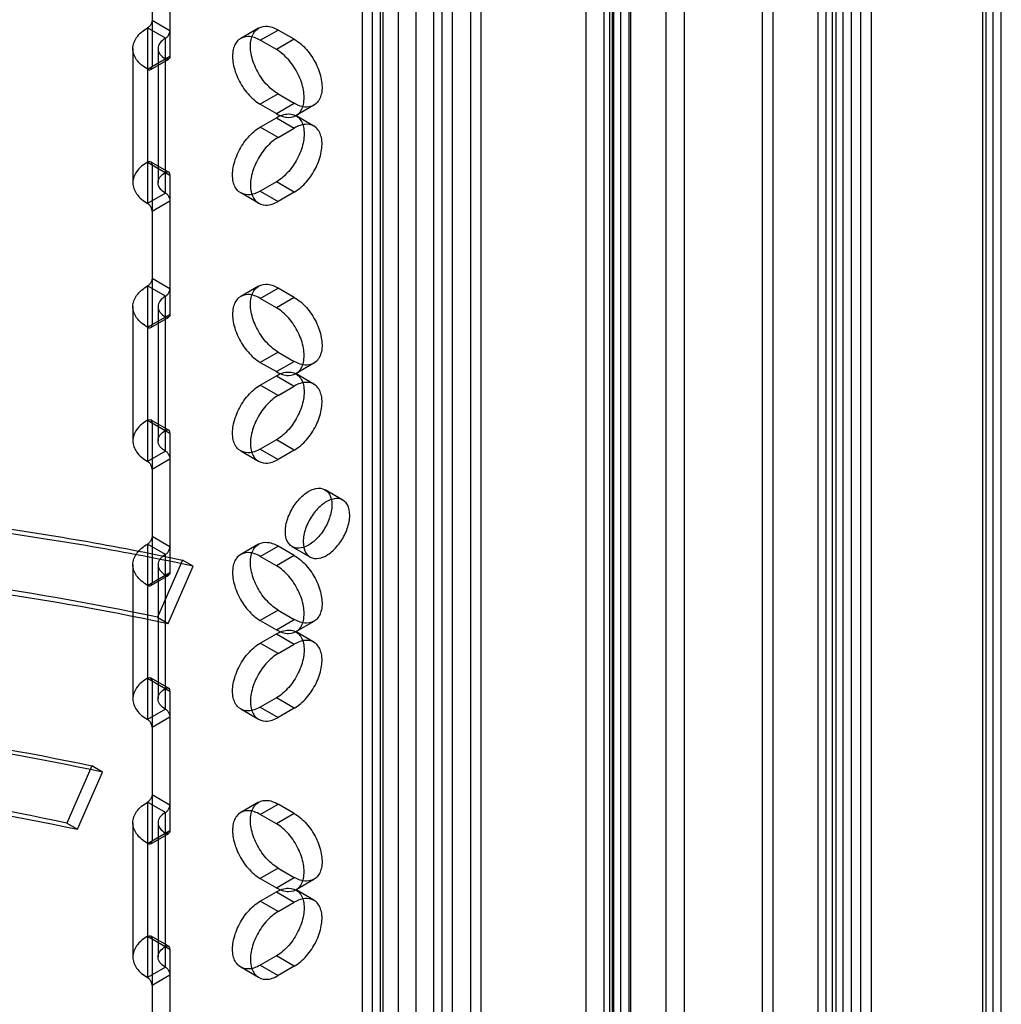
# Model space of a CAD drawing. Header units: millimetres. Extents: x 188 to 1028, y 131 to 1566.
# Tile 312 of 326: x 950 to 1028, y 1175 to 1253. Entities that reach past the tile are written whole.
import ezdxf

# ---------------------------------------------------------------- set-up
doc = ezdxf.new("R2010")
doc.units = ezdxf.units.MM
doc.header["$LTSCALE"] = 110.325218
doc.layers.get('0').update_dxf_attribs({"linetype": 'CONTINUOUS'})

msp = doc.modelspace()

# ---------------------------------------------------------------- linework, layer by layer
at = {"color": 7, "linetype": 'CONTINUOUS'}
for p, q in [((996.063, 1327.966), (996.063, 371.026)), ((994.649, 1327.15), (994.649, 370.209)), ((1026.009, 1325.619), (1026.009, 393.173)), ((1026.302, 394.48), (1026.302, 1325.129)), ((1026.858, 392.684), (1026.858, 1325.129)), ((1027.502, 394.48), (1027.502, 1325.129)), ((1016.392, 1138.395), (1016.392, 1320.067)), ((1017.241, 1137.905), (1017.241, 1319.577)), ((1014.448, 357.145), (1014.448, 1317.352)), ((976.971, 1316.944), (976.971, 360.003)), ((982.628, 360.003), (982.628, 1316.944)), ((1013.034, 357.962), (1013.034, 1316.536)), ((978.385, 1316.127), (978.386, 353.472)), ((981.214, 1316.127), (981.214, 359.187)), ((1013.619, 1315.719), (1013.619, 358.778)), ((1015.619, 1315.719), (1015.619, 358.778)), ((983.264, 1309.8), (983.264, 356.125)), ((984.113, 355.635), (984.113, 1309.31)), ((985.527, 1309.31), (985.527, 355.635)), ((986.376, 356.125), (986.376, 1309.8)), ((998.184, 1307.963), (998.184, 351.022)), ((1001.013, 351.022), (1001.013, 1307.963)), ((996.77, 350.205), (996.77, 1307.146)), ((1002.427, 1307.146), (1002.427, 350.205)), ((997.407, 347.96), (997.407, 1303.431)), ((996.558, 348.45), (996.558, 1302.941)), ((996.851, 1302.043), (996.851, 348.858)), ((998.051, 1302.043), (998.051, 348.858)), ((1014.13, 1286.917), (1014.13, 1137.905)), ((1014.978, 1287.407), (1014.978, 1138.395)), ((979.8, 1276.936), (979.8, 354.288)), ((977.749, 1275.466), (977.749, 384.09)), ((978.598, 1274.976), (978.598, 383.6)), ((960.354, 1262.034), (960.354, 1249.379)), ((1009.463, 1141.58), (1009.463, 1261.891)), ((961.768, 1261.218), (961.768, 1250.195)), ((1008.614, 1141.09), (1008.614, 1261.401)), ((960.001, 1252.44), (960.001, 1238.56)), ((961.415, 1251.624), (960.001, 1252.44)), ((960.354, 1253.053), (961.768, 1252.236)), ((968.775, 1252.431), (967.36, 1251.614)), ((961.415, 1239.376), (961.415, 1251.624)), ((968.91, 1251.461), (970.325, 1252.277)), ((971.597, 1251.542), (970.325, 1252.277)), ((970.183, 1250.726), (968.91, 1251.461)), ((971.597, 1251.542), (970.183, 1250.726)), ((958.829, 1250.807), (958.829, 1240.193)), ((960.001, 1249.174), (961.768, 1250.195)), ((960.829, 1250.807), (960.829, 1240.193)), ((960.251, 1249.15), (961.665, 1249.966)), ((970.325, 1247.215), (968.91, 1246.398)), ((970.325, 1247.215), (971.597, 1246.48)), ((968.91, 1246.398), (970.183, 1245.664)), ((970.183, 1245.664), (971.597, 1246.48)), ((973.147, 1246.327), (971.733, 1245.51)), ((973.147, 1244.674), (971.733, 1245.49)), ((968.91, 1244.602), (970.183, 1245.337)), ((970.324, 1243.785), (968.91, 1244.602)), ((970.183, 1245.337), (971.597, 1244.52)), ((970.324, 1243.785), (971.597, 1244.52)), ((960.001, 1241.826), (961.768, 1240.805)), ((960.251, 1241.851), (961.665, 1241.034)), ((960.354, 1241.622), (960.354, 1228.966)), ((961.768, 1240.805), (961.768, 1229.782)), ((970.183, 1240.274), (968.91, 1239.54)), ((971.597, 1239.458), (970.183, 1240.274)), ((961.415, 1239.376), (960.001, 1238.56)), ((968.774, 1238.57), (967.36, 1239.386)), ((968.91, 1239.54), (970.324, 1238.723)), ((971.597, 1239.458), (970.324, 1238.723)), ((960.354, 1237.948), (961.768, 1238.764)), ((960.354, 1232.64), (961.768, 1231.824)), ((960.001, 1232.028), (960.001, 1218.147)), ((961.415, 1231.211), (960.001, 1232.028)), ((968.775, 1232.018), (967.36, 1231.202)), ((968.91, 1231.048), (970.325, 1231.865)), ((971.597, 1231.13), (970.325, 1231.865)), ((961.415, 1218.964), (961.415, 1231.211)), ((970.183, 1230.313), (968.91, 1231.048)), ((971.597, 1231.13), (970.183, 1230.313)), ((958.829, 1230.395), (958.829, 1219.78)), ((960.829, 1230.395), (960.829, 1219.78)), ((960.001, 1228.762), (961.768, 1229.782)), ((960.251, 1228.737), (961.665, 1229.554)), ((970.325, 1226.802), (968.91, 1225.986)), ((970.325, 1226.802), (971.597, 1226.068)), ((968.91, 1225.986), (970.183, 1225.251)), ((970.183, 1225.251), (971.597, 1226.068)), ((973.147, 1225.914), (971.733, 1225.098)), ((968.91, 1224.189), (970.183, 1224.924)), ((970.183, 1224.924), (971.597, 1224.108)), ((973.147, 1224.261), (971.733, 1225.078)), ((970.324, 1223.373), (968.91, 1224.189)), ((970.324, 1223.373), (971.597, 1224.108)), ((960.001, 1221.413), (961.768, 1220.393)), ((960.251, 1221.438), (961.665, 1220.622)), ((960.354, 1221.209), (960.354, 1208.553)), ((961.768, 1220.393), (961.768, 1209.37)), ((970.183, 1219.862), (968.91, 1219.127)), ((971.597, 1219.045), (970.183, 1219.862)), ((961.415, 1218.964), (960.001, 1218.147)), ((968.774, 1218.157), (967.36, 1218.973)), ((968.91, 1219.127), (970.324, 1218.31)), ((971.597, 1219.045), (970.324, 1218.31)), ((960.354, 1217.535), (961.768, 1218.351)), ((975.443, 1215.092), (974.029, 1215.908)), ((960.354, 1212.228), (961.768, 1211.411)), ((960.001, 1211.615), (960.001, 1197.735)), ((961.415, 1210.799), (960.001, 1211.615)), ((968.775, 1211.606), (967.36, 1210.789)), ((968.91, 1210.636), (970.325, 1211.452)), ((971.597, 1210.717), (970.325, 1211.452)), ((972.843, 1210.588), (971.429, 1211.405)), ((962.759, 1210.35), (960.769, 1205.827)), ((961.415, 1198.551), (961.415, 1210.799)), ((963.607, 1209.86), (962.759, 1210.35)), ((970.183, 1209.901), (968.91, 1210.636)), ((971.597, 1210.717), (970.183, 1209.901)), ((958.829, 1209.982), (958.829, 1199.368)), ((960.829, 1209.982), (960.829, 1199.368)), ((961.617, 1205.337), (963.607, 1209.86)), ((960.001, 1208.349), (961.768, 1209.37)), ((960.251, 1208.325), (961.665, 1209.141)), ((960.769, 1205.827), (961.617, 1205.337)), ((970.325, 1206.39), (968.91, 1205.573)), ((970.325, 1206.39), (971.597, 1205.655)), ((968.91, 1205.573), (970.183, 1204.838)), ((970.183, 1204.838), (971.597, 1205.655)), ((973.147, 1205.501), (971.733, 1204.685)), ((968.91, 1203.777), (970.183, 1204.512)), ((970.183, 1204.512), (971.597, 1203.695)), ((973.147, 1203.849), (971.733, 1204.665)), ((970.324, 1202.96), (968.91, 1203.777)), ((970.324, 1202.96), (971.597, 1203.695)), ((960.001, 1201.001), (961.768, 1199.98)), ((960.251, 1201.025), (961.665, 1200.209)), ((960.354, 1200.797), (960.354, 1188.141)), ((961.768, 1199.98), (961.768, 1188.957)), ((970.183, 1199.449), (968.91, 1198.714)), ((971.597, 1198.633), (970.183, 1199.449)), ((968.91, 1198.714), (970.324, 1197.898)), ((961.415, 1198.551), (960.001, 1197.735)), ((960.354, 1197.122), (961.768, 1197.939)), ((968.774, 1197.744), (967.36, 1198.561)), ((971.597, 1198.633), (970.324, 1197.898)), ((955.595, 1194.066), (953.605, 1189.543)), ((956.444, 1193.576), (955.595, 1194.066)), ((954.454, 1189.053), (956.444, 1193.576)), ((960.354, 1191.815), (961.768, 1190.999)), ((960.001, 1191.203), (960.001, 1177.322)), ((961.415, 1190.386), (960.001, 1191.203)), ((968.775, 1191.193), (967.36, 1190.377)), ((968.91, 1190.223), (970.325, 1191.04)), ((971.597, 1190.305), (970.325, 1191.04)), ((961.415, 1178.139), (961.415, 1190.386)), ((970.183, 1189.488), (968.91, 1190.223)), ((971.597, 1190.305), (970.183, 1189.488)), ((953.605, 1189.543), (954.454, 1189.053)), ((958.829, 1189.57), (958.829, 1178.955)), ((960.829, 1189.57), (960.829, 1178.955)), ((960.001, 1187.937), (961.768, 1188.957)), ((960.251, 1187.912), (961.665, 1188.728)), ((970.325, 1185.977), (968.91, 1185.161)), ((970.325, 1185.977), (971.597, 1185.242)), ((968.91, 1185.161), (970.183, 1184.426)), ((970.183, 1184.426), (971.597, 1185.242)), ((973.147, 1185.089), (971.733, 1184.272)), ((968.91, 1183.364), (970.183, 1184.099)), ((970.183, 1184.099), (971.597, 1183.283)), ((973.147, 1183.436), (971.733, 1184.253)), ((970.324, 1182.548), (968.91, 1183.364)), ((970.324, 1182.548), (971.597, 1183.283)), ((960.001, 1180.588), (961.768, 1179.568)), ((960.251, 1180.613), (961.665, 1179.796)), ((960.354, 1180.384), (960.354, 1167.728)), ((961.768, 1179.568), (961.768, 1168.545)), ((970.183, 1179.037), (968.91, 1178.302)), ((971.597, 1178.22), (970.183, 1179.037)), ((961.415, 1178.139), (960.001, 1177.322)), ((968.774, 1177.332), (967.36, 1178.148)), ((968.91, 1178.302), (970.324, 1177.485)), ((971.597, 1178.22), (970.324, 1177.485)), ((960.354, 1176.71), (961.768, 1177.526))]:
    msp.add_line(p, q, dxfattribs=at)
for points, knots in [([(960.001, 1249.174), (959.668, 1249.367), (959.099, 1249.803), (958.709, 1250.807), (959.099, 1251.811), (959.668, 1252.248), (960.001, 1252.44)], [0, 0, 0, 0, 0.277328, 0.500001, 0.722674, 1, 1, 1, 1]), ([(960.354, 1253.053), (960.354, 1252.976), (960.317, 1252.816), (960.197, 1252.602), (960.073, 1252.482), (960.001, 1252.44)], [0, 0, 0, 0, 0.313866, 0.656585, 1, 1, 1, 1]), ([(970.325, 1247.215), (969.96, 1247.425), (969.293, 1248.019), (968.565, 1249.124), (968.144, 1250.335), (968.086, 1251.452), (968.496, 1252.376), (969.435, 1252.689), (970.031, 1252.446), (970.325, 1252.277)], [0, 0, 0, 0, 0.162891, 0.338515, 0.507396, 0.652855, 0.765204, 0.869082, 1, 1, 1, 1]), ([(961.415, 1251.624), (961.248, 1251.528), (960.964, 1251.309), (960.769, 1250.807), (960.964, 1250.305), (961.248, 1250.087), (961.415, 1249.991)], [0, 0, 0, 0, 0.277326, 0.499999, 0.722672, 1, 1, 1, 1]), ([(961.415, 1251.624), (961.481, 1251.662), (961.601, 1251.774), (961.727, 1251.985), (961.768, 1252.153), (961.768, 1252.236)], [0, 0, 0, 0, 0.313862, 0.656581, 1, 1, 1, 1]), ([(968.91, 1251.461), (968.619, 1251.629), (968.028, 1251.87), (967.093, 1251.569), (966.674, 1250.655), (966.725, 1249.539), (967.143, 1248.323), (967.871, 1247.21), (968.543, 1246.61), (968.91, 1246.398)], [0, 0, 0, 0, 0.13023, 0.233174, 0.344878, 0.48974, 0.658607, 0.83605, 1, 1, 1, 1]), ([(971.597, 1251.542), (971.962, 1251.332), (972.629, 1250.738), (973.356, 1249.633), (973.778, 1248.423), (973.836, 1247.305), (973.426, 1246.381), (972.487, 1246.068), (971.89, 1246.311), (971.597, 1246.48)], [0, 0, 0, 0, 0.162891, 0.338515, 0.507396, 0.652855, 0.765204, 0.869082, 1, 1, 1, 1]), ([(961.768, 1250.195), (961.768, 1250.134), (961.746, 1249.944), (961.504, 1249.94), (961.415, 1249.991)], [0, 0, 0, 0, 0.374144, 1, 1, 1, 1]), ([(970.183, 1245.664), (970.475, 1245.495), (971.066, 1245.255), (972.001, 1245.556), (972.419, 1246.47), (972.368, 1247.585), (971.951, 1248.801), (971.223, 1249.914), (970.55, 1250.514), (970.183, 1250.726)], [0, 0, 0, 0, 0.13023, 0.233174, 0.344878, 0.48974, 0.658607, 0.83605, 1, 1, 1, 1]), ([(960.001, 1249.174), (960.054, 1249.144), (960.229, 1249.069), (960.354, 1249.276), (960.354, 1249.379)], [0, 0, 0, 0, 0.374141, 1, 1, 1, 1]), ([(970.183, 1245.337), (970.474, 1245.505), (971.066, 1245.746), (972, 1245.445), (972.419, 1244.531), (972.368, 1243.415), (971.951, 1242.199), (971.222, 1241.086), (970.55, 1240.486), (970.183, 1240.274)], [0, 0, 0, 0, 0.130229, 0.233173, 0.344877, 0.489739, 0.658606, 0.83605, 1, 1, 1, 1]), ([(968.91, 1239.54), (968.619, 1239.371), (968.027, 1239.13), (967.093, 1239.432), (966.674, 1240.346), (966.725, 1241.461), (967.143, 1242.677), (967.871, 1243.79), (968.543, 1244.39), (968.91, 1244.602)], [0, 0, 0, 0, 0.130229, 0.233173, 0.344877, 0.489739, 0.658606, 0.83605, 1, 1, 1, 1]), ([(971.597, 1239.458), (971.962, 1239.668), (972.629, 1240.262), (973.356, 1241.367), (973.778, 1242.578), (973.836, 1243.695), (973.426, 1244.619), (972.486, 1244.932), (971.89, 1244.689), (971.597, 1244.52)], [0, 0, 0, 0, 0.162891, 0.338516, 0.507397, 0.652857, 0.765205, 0.869083, 1, 1, 1, 1]), ([(970.324, 1243.785), (969.96, 1243.575), (969.292, 1242.981), (968.565, 1241.876), (968.144, 1240.666), (968.086, 1239.548), (968.496, 1238.624), (969.435, 1238.311), (970.031, 1238.554), (970.324, 1238.723)], [0, 0, 0, 0, 0.162891, 0.338516, 0.507397, 0.652857, 0.765205, 0.869083, 1, 1, 1, 1]), ([(960.001, 1241.826), (959.668, 1241.633), (959.099, 1241.197), (958.709, 1240.193), (959.099, 1239.189), (959.668, 1238.752), (960.001, 1238.56)], [0, 0, 0, 0, 0.277326, 0.499999, 0.722672, 1, 1, 1, 1]), ([(960.001, 1241.826), (960.052, 1241.856), (960.226, 1241.932), (960.354, 1241.725), (960.354, 1241.622)], [0, 0, 0, 0, 0.365855, 1, 1, 1, 1]), ([(961.415, 1239.376), (961.248, 1239.473), (960.964, 1239.691), (960.769, 1240.193), (960.964, 1240.695), (961.248, 1240.913), (961.415, 1241.009)], [0, 0, 0, 0, 0.277328, 0.500001, 0.722674, 1, 1, 1, 1]), ([(961.768, 1240.805), (961.768, 1240.865), (961.748, 1241.053), (961.504, 1241.061), (961.415, 1241.009)], [0, 0, 0, 0, 0.36586, 1, 1, 1, 1]), ([(961.415, 1239.376), (961.481, 1239.338), (961.601, 1239.226), (961.727, 1239.015), (961.768, 1238.848), (961.768, 1238.764)], [0, 0, 0, 0, 0.313862, 0.656582, 1, 1, 1, 1]), ([(960.354, 1237.948), (960.354, 1238.024), (960.317, 1238.184), (960.197, 1238.398), (960.073, 1238.518), (960.001, 1238.56)], [0, 0, 0, 0, 0.313865, 0.656585, 1, 1, 1, 1]), ([(960.354, 1232.64), (960.354, 1232.564), (960.317, 1232.404), (960.197, 1232.19), (960.073, 1232.07), (960.001, 1232.028)], [0, 0, 0, 0, 0.313866, 0.656585, 1, 1, 1, 1]), ([(970.325, 1226.802), (969.96, 1227.013), (969.293, 1227.607), (968.565, 1228.711), (968.144, 1229.922), (968.086, 1231.04), (968.496, 1231.964), (969.435, 1232.277), (970.031, 1232.034), (970.325, 1231.865)], [0, 0, 0, 0, 0.162891, 0.338515, 0.507396, 0.652855, 0.765204, 0.869082, 1, 1, 1, 1]), ([(960.001, 1228.762), (959.668, 1228.954), (959.099, 1229.391), (958.709, 1230.395), (959.099, 1231.399), (959.668, 1231.835), (960.001, 1232.028)], [0, 0, 0, 0, 0.277328, 0.500001, 0.722674, 1, 1, 1, 1]), ([(961.415, 1231.211), (961.481, 1231.25), (961.601, 1231.362), (961.727, 1231.573), (961.768, 1231.74), (961.768, 1231.824)], [0, 0, 0, 0, 0.313862, 0.656581, 1, 1, 1, 1]), ([(961.415, 1231.211), (961.248, 1231.115), (960.964, 1230.897), (960.769, 1230.395), (960.964, 1229.893), (961.248, 1229.675), (961.415, 1229.578)], [0, 0, 0, 0, 0.277326, 0.499999, 0.722672, 1, 1, 1, 1]), ([(968.91, 1231.048), (968.619, 1231.216), (968.028, 1231.457), (967.093, 1231.156), (966.674, 1230.242), (966.725, 1229.126), (967.143, 1227.911), (967.871, 1226.798), (968.543, 1226.198), (968.91, 1225.986)], [0, 0, 0, 0, 0.13023, 0.233174, 0.344878, 0.48974, 0.658607, 0.83605, 1, 1, 1, 1]), ([(971.597, 1231.13), (971.962, 1230.919), (972.629, 1230.325), (973.356, 1229.221), (973.778, 1228.01), (973.836, 1226.892), (973.426, 1225.968), (972.487, 1225.656), (971.89, 1225.898), (971.597, 1226.068)], [0, 0, 0, 0, 0.162891, 0.338515, 0.507396, 0.652855, 0.765204, 0.869082, 1, 1, 1, 1]), ([(970.183, 1225.251), (970.475, 1225.083), (971.066, 1224.842), (972.001, 1225.143), (972.419, 1226.057), (972.368, 1227.173), (971.951, 1228.388), (971.223, 1229.501), (970.55, 1230.101), (970.183, 1230.313)], [0, 0, 0, 0, 0.13023, 0.233174, 0.344878, 0.48974, 0.658607, 0.83605, 1, 1, 1, 1]), ([(961.768, 1229.782), (961.768, 1229.723), (961.748, 1229.535), (961.504, 1229.527), (961.415, 1229.578)], [0, 0, 0, 0, 0.365858, 1, 1, 1, 1]), ([(960.001, 1228.762), (960.052, 1228.732), (960.226, 1228.656), (960.354, 1228.863), (960.354, 1228.966)], [0, 0, 0, 0, 0.365856, 1, 1, 1, 1]), ([(970.183, 1224.924), (970.474, 1225.092), (971.066, 1225.333), (972, 1225.032), (972.419, 1224.118), (972.368, 1223.002), (971.951, 1221.787), (971.222, 1220.674), (970.55, 1220.074), (970.183, 1219.862)], [0, 0, 0, 0, 0.130229, 0.233173, 0.344877, 0.489739, 0.658606, 0.83605, 1, 1, 1, 1]), ([(971.597, 1219.045), (971.962, 1219.256), (972.629, 1219.85), (973.356, 1220.954), (973.778, 1222.165), (973.836, 1223.283), (973.426, 1224.207), (972.486, 1224.52), (971.89, 1224.277), (971.597, 1224.108)], [0, 0, 0, 0, 0.162891, 0.338516, 0.507397, 0.652857, 0.765205, 0.869083, 1, 1, 1, 1]), ([(968.91, 1219.127), (968.619, 1218.959), (968.027, 1218.718), (967.093, 1219.019), (966.674, 1219.933), (966.725, 1221.049), (967.143, 1222.264), (967.871, 1223.377), (968.543, 1223.977), (968.91, 1224.189)], [0, 0, 0, 0, 0.130229, 0.233173, 0.344877, 0.489739, 0.658606, 0.83605, 1, 1, 1, 1]), ([(970.324, 1223.373), (969.96, 1223.162), (969.292, 1222.568), (968.565, 1221.464), (968.144, 1220.253), (968.086, 1219.135), (968.496, 1218.211), (969.435, 1217.899), (970.031, 1218.141), (970.324, 1218.31)], [0, 0, 0, 0, 0.162891, 0.338516, 0.507397, 0.652857, 0.765205, 0.869083, 1, 1, 1, 1]), ([(960.001, 1221.413), (959.668, 1221.221), (959.099, 1220.784), (958.709, 1219.78), (959.099, 1218.776), (959.668, 1218.34), (960.001, 1218.147)], [0, 0, 0, 0, 0.277326, 0.499999, 0.722672, 1, 1, 1, 1]), ([(960.001, 1221.413), (960.052, 1221.443), (960.226, 1221.519), (960.354, 1221.313), (960.354, 1221.209)], [0, 0, 0, 0, 0.365855, 1, 1, 1, 1]), ([(961.415, 1218.964), (961.248, 1219.06), (960.964, 1219.278), (960.769, 1219.78), (960.964, 1220.282), (961.248, 1220.501), (961.415, 1220.597)], [0, 0, 0, 0, 0.277328, 0.500001, 0.722674, 1, 1, 1, 1]), ([(961.768, 1220.393), (961.768, 1220.452), (961.748, 1220.64), (961.504, 1220.648), (961.415, 1220.597)], [0, 0, 0, 0, 0.36586, 1, 1, 1, 1]), ([(961.415, 1218.964), (961.481, 1218.926), (961.601, 1218.814), (961.727, 1218.602), (961.768, 1218.435), (961.768, 1218.351)], [0, 0, 0, 0, 0.313862, 0.656582, 1, 1, 1, 1]), ([(960.354, 1217.535), (960.354, 1217.611), (960.317, 1217.772), (960.197, 1217.986), (960.073, 1218.105), (960.001, 1218.147)], [0, 0, 0, 0, 0.313865, 0.656585, 1, 1, 1, 1]), ([(970.89, 1212.595), (970.89, 1212.948), (971.042, 1213.682), (971.539, 1214.673), (972.242, 1215.487), (973.029, 1215.998), (973.872, 1216.088), (974.493, 1215.536), (974.567, 1215.002), (974.567, 1214.718)], [0, 0, 0, 0, 0.162893, 0.338518, 0.507398, 0.652856, 0.765203, 0.869081, 1, 1, 1, 1]), ([(913.257, 1215.28), (918.908, 1215.306), (930.096, 1214.989), (946.639, 1213.354), (957.449, 1211.48), (962.759, 1210.35)], [0, 0, 0, 0, 0.340199, 0.673206, 1, 1, 1, 1]), ([(975.981, 1213.901), (975.981, 1214.184), (975.908, 1214.714), (975.297, 1215.267), (974.458, 1215.188), (973.669, 1214.682), (972.961, 1213.87), (972.458, 1212.874), (972.304, 1212.134), (972.304, 1211.778)], [0, 0, 0, 0, 0.130231, 0.233176, 0.344878, 0.489738, 0.658604, 0.836048, 1, 1, 1, 1]), ([(963.607, 1209.86), (958.298, 1210.99), (947.487, 1212.864), (930.945, 1214.499), (919.756, 1214.817), (914.106, 1214.79)], [0, 0, 0, 0, 0.326794, 0.659801, 1, 1, 1, 1]), ([(974.567, 1214.718), (974.567, 1214.365), (974.415, 1213.631), (973.918, 1212.64), (973.216, 1211.826), (972.428, 1211.315), (971.585, 1211.225), (970.964, 1211.776), (970.89, 1212.311), (970.89, 1212.595)], [0, 0, 0, 0, 0.162893, 0.338518, 0.507398, 0.652856, 0.765203, 0.869081, 1, 1, 1, 1]), ([(972.304, 1211.778), (972.304, 1211.496), (972.377, 1210.966), (972.988, 1210.413), (973.828, 1210.492), (974.616, 1210.997), (975.324, 1211.81), (975.827, 1212.806), (975.981, 1213.546), (975.981, 1213.901)], [0, 0, 0, 0, 0.130231, 0.233176, 0.344878, 0.489738, 0.658604, 0.836048, 1, 1, 1, 1]), ([(960.354, 1212.228), (960.354, 1212.151), (960.317, 1211.991), (960.197, 1211.777), (960.073, 1211.657), (960.001, 1211.615)], [0, 0, 0, 0, 0.313866, 0.656585, 1, 1, 1, 1]), ([(960.001, 1208.349), (959.668, 1208.542), (959.099, 1208.978), (958.709, 1209.982), (959.099, 1210.986), (959.668, 1211.423), (960.001, 1211.615)], [0, 0, 0, 0, 0.277328, 0.500001, 0.722674, 1, 1, 1, 1]), ([(961.415, 1210.799), (961.481, 1210.837), (961.601, 1210.949), (961.727, 1211.16), (961.768, 1211.327), (961.768, 1211.411)], [0, 0, 0, 0, 0.313862, 0.656581, 1, 1, 1, 1]), ([(970.325, 1206.39), (969.96, 1206.6), (969.293, 1207.194), (968.565, 1208.299), (968.144, 1209.509), (968.086, 1210.627), (968.496, 1211.551), (969.435, 1211.864), (970.031, 1211.621), (970.325, 1211.452)], [0, 0, 0, 0, 0.162891, 0.338515, 0.507396, 0.652855, 0.765204, 0.869082, 1, 1, 1, 1]), ([(960.769, 1205.827), (955.505, 1206.947), (944.788, 1208.805), (928.387, 1210.427), (917.295, 1210.742), (911.693, 1210.715)], [0, 0, 0, 0, 0.326794, 0.659801, 1, 1, 1, 1]), ([(961.415, 1210.799), (961.248, 1210.703), (960.964, 1210.484), (960.769, 1209.982), (960.964, 1209.48), (961.248, 1209.262), (961.415, 1209.166)], [0, 0, 0, 0, 0.277326, 0.499999, 0.722672, 1, 1, 1, 1]), ([(968.91, 1210.636), (968.619, 1210.804), (968.028, 1211.045), (967.093, 1210.743), (966.674, 1209.83), (966.725, 1208.714), (967.143, 1207.498), (967.871, 1206.385), (968.543, 1205.785), (968.91, 1205.573)], [0, 0, 0, 0, 0.13023, 0.233174, 0.344878, 0.48974, 0.658607, 0.83605, 1, 1, 1, 1]), ([(971.597, 1210.717), (971.962, 1210.507), (972.629, 1209.913), (973.356, 1208.808), (973.778, 1207.598), (973.836, 1206.48), (973.426, 1205.556), (972.487, 1205.243), (971.89, 1205.486), (971.597, 1205.655)], [0, 0, 0, 0, 0.162891, 0.338515, 0.507396, 0.652855, 0.765204, 0.869082, 1, 1, 1, 1]), ([(912.542, 1210.225), (918.144, 1210.252), (929.236, 1209.937), (945.636, 1208.315), (956.354, 1206.457), (961.617, 1205.337)], [0, 0, 0, 0, 0.340199, 0.673206, 1, 1, 1, 1]), ([(970.183, 1204.838), (970.475, 1204.67), (971.066, 1204.429), (972.001, 1204.731), (972.419, 1205.645), (972.368, 1206.76), (971.951, 1207.976), (971.223, 1209.089), (970.55, 1209.689), (970.183, 1209.901)], [0, 0, 0, 0, 0.13023, 0.233174, 0.344878, 0.48974, 0.658607, 0.83605, 1, 1, 1, 1]), ([(961.768, 1209.37), (961.768, 1209.31), (961.748, 1209.122), (961.504, 1209.114), (961.415, 1209.166)], [0, 0, 0, 0, 0.365858, 1, 1, 1, 1]), ([(960.001, 1208.349), (960.052, 1208.319), (960.226, 1208.243), (960.354, 1208.45), (960.354, 1208.553)], [0, 0, 0, 0, 0.365856, 1, 1, 1, 1]), ([(970.183, 1204.512), (970.474, 1204.68), (971.066, 1204.921), (972, 1204.619), (972.419, 1203.705), (972.368, 1202.59), (971.951, 1201.374), (971.222, 1200.261), (970.55, 1199.661), (970.183, 1199.449)], [0, 0, 0, 0, 0.130229, 0.233173, 0.344877, 0.489739, 0.658606, 0.83605, 1, 1, 1, 1]), ([(968.91, 1198.714), (968.619, 1198.546), (968.027, 1198.305), (967.093, 1198.607), (966.674, 1199.52), (966.725, 1200.636), (967.143, 1201.852), (967.871, 1202.965), (968.543, 1203.565), (968.91, 1203.777)], [0, 0, 0, 0, 0.130229, 0.233173, 0.344877, 0.489739, 0.658606, 0.83605, 1, 1, 1, 1]), ([(971.597, 1198.633), (971.962, 1198.843), (972.629, 1199.437), (973.356, 1200.542), (973.778, 1201.752), (973.836, 1202.87), (973.426, 1203.794), (972.486, 1204.107), (971.89, 1203.864), (971.597, 1203.695)], [0, 0, 0, 0, 0.162891, 0.338516, 0.507397, 0.652857, 0.765205, 0.869083, 1, 1, 1, 1]), ([(970.324, 1202.96), (969.96, 1202.75), (969.292, 1202.156), (968.565, 1201.051), (968.144, 1199.841), (968.086, 1198.723), (968.496, 1197.799), (969.435, 1197.486), (970.031, 1197.729), (970.324, 1197.898)], [0, 0, 0, 0, 0.162891, 0.338516, 0.507397, 0.652857, 0.765205, 0.869083, 1, 1, 1, 1]), ([(960.001, 1201.001), (959.668, 1200.808), (959.099, 1200.372), (958.709, 1199.368), (959.099, 1198.364), (959.668, 1197.927), (960.001, 1197.735)], [0, 0, 0, 0, 0.277326, 0.499999, 0.722672, 1, 1, 1, 1]), ([(960.001, 1201.001), (960.052, 1201.031), (960.226, 1201.107), (960.354, 1200.9), (960.354, 1200.797)], [0, 0, 0, 0, 0.365855, 1, 1, 1, 1]), ([(961.768, 1199.98), (961.768, 1200.04), (961.748, 1200.228), (961.504, 1200.236), (961.415, 1200.184)], [0, 0, 0, 0, 0.36586, 1, 1, 1, 1]), ([(961.415, 1198.551), (961.248, 1198.647), (960.964, 1198.866), (960.769, 1199.368), (960.964, 1199.87), (961.248, 1200.088), (961.415, 1200.184)], [0, 0, 0, 0, 0.277328, 0.500001, 0.722674, 1, 1, 1, 1]), ([(907.628, 1198.848), (913.103, 1198.874), (923.945, 1198.565), (939.975, 1196.978), (950.451, 1195.162), (955.595, 1194.066)], [0, 0, 0, 0, 0.340198, 0.673205, 1, 1, 1, 1]), ([(956.444, 1193.576), (951.299, 1194.672), (940.824, 1196.488), (924.794, 1198.075), (913.952, 1198.384), (908.476, 1198.358)], [0, 0, 0, 0, 0.326795, 0.659802, 1, 1, 1, 1]), ([(961.415, 1198.551), (961.481, 1198.513), (961.601, 1198.401), (961.727, 1198.19), (961.768, 1198.023), (961.768, 1197.939)], [0, 0, 0, 0, 0.313862, 0.656582, 1, 1, 1, 1]), ([(960.354, 1197.122), (960.354, 1197.199), (960.317, 1197.359), (960.197, 1197.573), (960.073, 1197.693), (960.001, 1197.735)], [0, 0, 0, 0, 0.313865, 0.656585, 1, 1, 1, 1]), ([(953.605, 1189.543), (948.506, 1190.629), (938.124, 1192.43), (922.236, 1194.002), (911.491, 1194.309), (906.064, 1194.284)], [0, 0, 0, 0, 0.326795, 0.659802, 1, 1, 1, 1]), ([(906.912, 1193.794), (912.34, 1193.819), (923.085, 1193.513), (938.973, 1191.94), (949.355, 1190.139), (954.454, 1189.053)], [0, 0, 0, 0, 0.340198, 0.673205, 1, 1, 1, 1]), ([(960.354, 1191.815), (960.354, 1191.739), (960.317, 1191.578), (960.197, 1191.364), (960.073, 1191.245), (960.001, 1191.203)], [0, 0, 0, 0, 0.313866, 0.656585, 1, 1, 1, 1]), ([(960.001, 1187.937), (959.668, 1188.129), (959.099, 1188.566), (958.709, 1189.57), (959.099, 1190.574), (959.668, 1191.01), (960.001, 1191.203)], [0, 0, 0, 0, 0.277328, 0.500001, 0.722674, 1, 1, 1, 1]), ([(961.415, 1190.386), (961.481, 1190.424), (961.601, 1190.536), (961.727, 1190.748), (961.768, 1190.915), (961.768, 1190.999)], [0, 0, 0, 0, 0.313862, 0.656581, 1, 1, 1, 1]), ([(970.325, 1185.977), (969.96, 1186.188), (969.293, 1186.782), (968.565, 1187.886), (968.144, 1189.097), (968.086, 1190.215), (968.496, 1191.139), (969.435, 1191.452), (970.031, 1191.209), (970.325, 1191.04)], [0, 0, 0, 0, 0.162891, 0.338515, 0.507396, 0.652855, 0.765204, 0.869082, 1, 1, 1, 1]), ([(961.415, 1190.386), (961.248, 1190.29), (960.964, 1190.072), (960.769, 1189.57), (960.964, 1189.068), (961.248, 1188.849), (961.415, 1188.753)], [0, 0, 0, 0, 0.277326, 0.499999, 0.722672, 1, 1, 1, 1]), ([(968.91, 1190.223), (968.619, 1190.391), (968.028, 1190.632), (967.093, 1190.331), (966.674, 1189.417), (966.725, 1188.301), (967.143, 1187.086), (967.871, 1185.973), (968.543, 1185.373), (968.91, 1185.161)], [0, 0, 0, 0, 0.13023, 0.233174, 0.344878, 0.48974, 0.658607, 0.83605, 1, 1, 1, 1]), ([(971.597, 1190.305), (971.962, 1190.094), (972.629, 1189.5), (973.356, 1188.396), (973.778, 1187.185), (973.836, 1186.067), (973.426, 1185.143), (972.487, 1184.83), (971.89, 1185.073), (971.597, 1185.242)], [0, 0, 0, 0, 0.162891, 0.338515, 0.507396, 0.652855, 0.765204, 0.869082, 1, 1, 1, 1]), ([(970.183, 1184.426), (970.475, 1184.258), (971.066, 1184.017), (972.001, 1184.318), (972.419, 1185.232), (972.368, 1186.348), (971.951, 1187.563), (971.223, 1188.676), (970.55, 1189.276), (970.183, 1189.488)], [0, 0, 0, 0, 0.13023, 0.233174, 0.344878, 0.48974, 0.658607, 0.83605, 1, 1, 1, 1]), ([(961.768, 1188.957), (961.768, 1188.898), (961.748, 1188.71), (961.504, 1188.702), (961.415, 1188.753)], [0, 0, 0, 0, 0.365858, 1, 1, 1, 1]), ([(960.001, 1187.937), (960.052, 1187.907), (960.226, 1187.831), (960.354, 1188.037), (960.354, 1188.141)], [0, 0, 0, 0, 0.365856, 1, 1, 1, 1]), ([(970.183, 1184.099), (970.474, 1184.267), (971.066, 1184.508), (972, 1184.207), (972.419, 1183.293), (972.368, 1182.177), (971.951, 1180.962), (971.222, 1179.849), (970.55, 1179.249), (970.183, 1179.037)], [0, 0, 0, 0, 0.130229, 0.233173, 0.344877, 0.489739, 0.658606, 0.83605, 1, 1, 1, 1]), ([(968.91, 1178.302), (968.619, 1178.134), (968.027, 1177.893), (967.093, 1178.194), (966.674, 1179.108), (966.725, 1180.224), (967.143, 1181.439), (967.871, 1182.552), (968.543, 1183.152), (968.91, 1183.364)], [0, 0, 0, 0, 0.130229, 0.233173, 0.344877, 0.489739, 0.658606, 0.83605, 1, 1, 1, 1]), ([(971.597, 1178.22), (971.962, 1178.431), (972.629, 1179.025), (973.356, 1180.129), (973.778, 1181.34), (973.836, 1182.458), (973.426, 1183.382), (972.486, 1183.694), (971.89, 1183.452), (971.597, 1183.283)], [0, 0, 0, 0, 0.162891, 0.338516, 0.507397, 0.652857, 0.765205, 0.869083, 1, 1, 1, 1]), ([(970.324, 1182.548), (969.96, 1182.337), (969.292, 1181.743), (968.565, 1180.639), (968.144, 1179.428), (968.086, 1178.31), (968.496, 1177.386), (969.435, 1177.073), (970.031, 1177.316), (970.324, 1177.485)], [0, 0, 0, 0, 0.162891, 0.338516, 0.507397, 0.652857, 0.765205, 0.869083, 1, 1, 1, 1]), ([(960.001, 1180.588), (959.668, 1180.396), (959.099, 1179.959), (958.709, 1178.955), (959.099, 1177.951), (959.668, 1177.515), (960.001, 1177.322)], [0, 0, 0, 0, 0.277326, 0.499999, 0.722672, 1, 1, 1, 1]), ([(960.001, 1180.588), (960.052, 1180.618), (960.226, 1180.694), (960.354, 1180.487), (960.354, 1180.384)], [0, 0, 0, 0, 0.365855, 1, 1, 1, 1]), ([(961.415, 1178.139), (961.248, 1178.235), (960.964, 1178.453), (960.769, 1178.955), (960.964, 1179.457), (961.248, 1179.675), (961.415, 1179.772)], [0, 0, 0, 0, 0.277328, 0.500001, 0.722674, 1, 1, 1, 1]), ([(961.768, 1179.568), (961.768, 1179.627), (961.748, 1179.815), (961.504, 1179.823), (961.415, 1179.772)], [0, 0, 0, 0, 0.36586, 1, 1, 1, 1]), ([(961.415, 1178.139), (961.481, 1178.1), (961.601, 1177.988), (961.727, 1177.777), (961.768, 1177.61), (961.768, 1177.526)], [0, 0, 0, 0, 0.313862, 0.656582, 1, 1, 1, 1]), ([(960.354, 1176.71), (960.354, 1176.786), (960.317, 1176.946), (960.197, 1177.16), (960.073, 1177.28), (960.001, 1177.322)], [0, 0, 0, 0, 0.313865, 0.656585, 1, 1, 1, 1])]:
    msp.add_open_spline(points, degree=3, knots=knots, dxfattribs=at)

doc.saveas('drawing.dxf')
